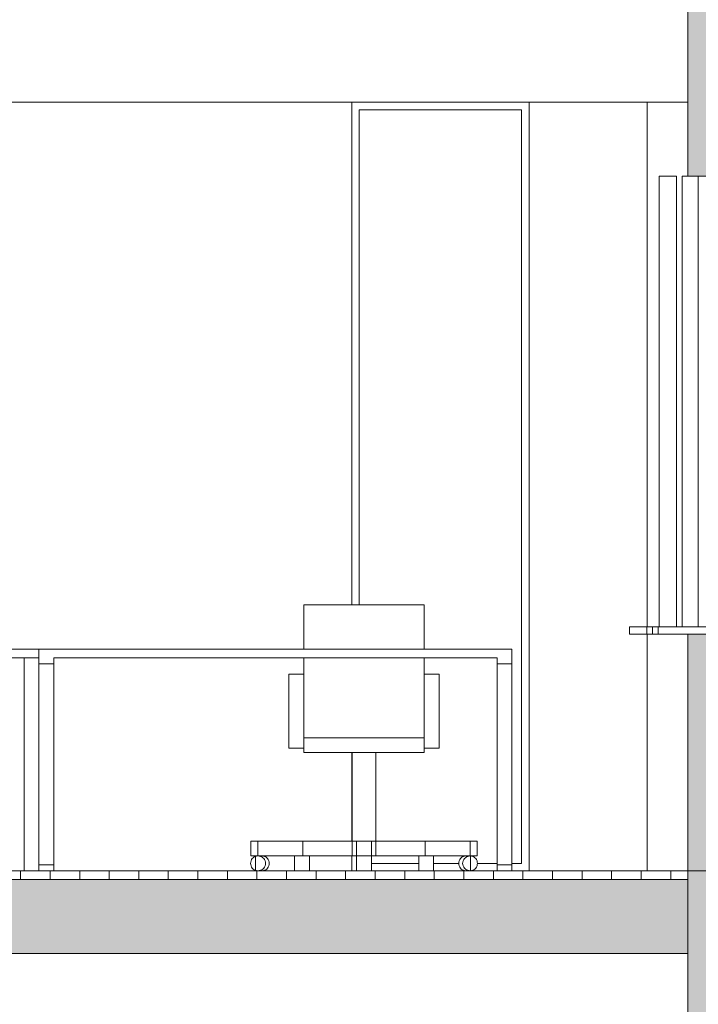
# Model space of a CAD drawing. Extents: x -156717 to 425753, y -51191 to 363295.
# Tile 483 of 502: x 323548 to 325844, y 200546 to 203877. Entities that reach past the tile are written whole.
import ezdxf

# ---------------------------------------------------------------- set-up
doc = ezdxf.new("R2010")
doc.units = 0
doc.header["$LTSCALE"] = 50
doc.linetypes.add('7 Voorgevel & doorsnede A-A$0$B0204', pattern=[1300, 1000, -100, 100, -100])
doc.layers.get('0').update_dxf_attribs({"linetype": 'CONTINUOUS'})
for name, color, linetype in [('7 Voorgevel & doorsnede A-A$0$00 Bestaand', 7, 'CONTINUOUS'), ('7 Voorgevel & doorsnede A-A$0$00 Bestaand Doorsnede-arcering', 7, 'CONTINUOUS'), ('7 Voorgevel & doorsnede A-A$0$00 Bestaand Ramen', 7, 'CONTINUOUS'), ('7 Voorgevel & doorsnede A-A$0$00 Bestaande vloeren', 7, 'CONTINUOUS'), ('7 Voorgevel & doorsnede A-A$0$00 Bestaande vloeren Doorsnede-arcering', 7, 'CONTINUOUS'), ('7 Voorgevel & doorsnede A-A$0$00 Bestaande vloeren Laagscheidingslijnen', 7, 'CONTINUOUS'), ('7 Voorgevel & doorsnede A-A$0$00 Simple', 7, 'CONTINUOUS'), ('7 Voorgevel & doorsnede A-A$0$00 Simple Ramen', 7, 'CONTINUOUS'), ('7 Voorgevel & doorsnede A-A$0$22 Binnenwanden', 7, 'CONTINUOUS'), ('7 Voorgevel & doorsnede A-A$0$82 Interieur', 7, 'CONTINUOUS')]:
    doc.layers.add(name, color=color, linetype=linetype)

# ---------------------------------------------------------------- blocks, each defined once
blk = doc.blocks.new('7 Voorgevel & doorsnede A-A$0$Section Elem_281_3', base_point=(108550.6, 1635.3))
at = {"layer": '7 Voorgevel & doorsnede A-A$0$00 Bestaande vloeren', "color": 2, "linetype": 'Continuous', "lineweight": 0}
for p, q in [((96512.7, 11035.3), (96512.7, 11555.3)), ((90736.6, 11035.3), (96512.7, 11035.3))]:
    blk.add_line(p, q, dxfattribs=at)
blk = doc.blocks.new('7 Voorgevel & doorsnede A-A$0$Section Elem_287_3', base_point=(108550.6, 1635.3))
at = {"layer": '7 Voorgevel & doorsnede A-A$0$00 Bestaande vloeren Doorsnede-arcering', "linetype": 'Continuous', "lineweight": 0}
h = blk.add_hatch(dxfattribs=at)
h.set_pattern_fill('LIJNEN_VERT_100_0003', color=9, style=0, pattern_type=2)
h.set_pattern_definition([(90, (108550.56, 1635.29), (-100, 0), [])])
h.paths.add_polyline_path([(96512.7, 8405.3), (96512.7, 8435.3), (83899.9, 8435.3), (83899.9, 8405.3)], flags=0)
h = blk.add_hatch(dxfattribs=at)
h.set_pattern_fill('11_GEWAPEND_BETON__I_H_W_73', color=9, style=0, pattern_type=2)
h.set_pattern_definition([(0, (108550.56, 1635.29), (0, 70), [0, -70])])
h.paths.add_polyline_path([(96512.7, 8155.3), (96512.7, 8405.3), (83899.9, 8405.3), (83899.9, 8155.3)], flags=0)
at = {"layer": '7 Voorgevel & doorsnede A-A$0$00 Bestaande vloeren', "color": 2, "linetype": 'Continuous', "lineweight": 0}
for p in [(83899.9, 8435.3), (96512.7, 8405.3)]:
    blk.add_line(p, (96512.7, 8435.3), dxfattribs=at)
at = {"layer": '7 Voorgevel & doorsnede A-A$0$00 Bestaande vloeren', "color": 3, "linetype": 'Continuous', "lineweight": 0}
blk.add_line((96512.7, 8155.3), (96512.7, 8405.3), dxfattribs=at)
at = {"layer": '7 Voorgevel & doorsnede A-A$0$00 Bestaande vloeren', "color": 1, "linetype": 'Continuous', "lineweight": 0}
blk.add_line((83899.9, 8155.3), (96512.7, 8155.3), dxfattribs=at)
at = {"layer": '7 Voorgevel & doorsnede A-A$0$00 Bestaande vloeren Laagscheidingslijnen', "color": 3, "linetype": 'Continuous', "lineweight": 0}
blk.add_line((83899.9, 8405.3), (96512.7, 8405.3), dxfattribs=at)
blk.add_line((83899.9, 8405.3), (96512.7, 8405.3), dxfattribs=at)
blk = doc.blocks.new('7 Voorgevel & doorsnede A-A$0$Section Elem_389_3', base_point=(108550.6, 1635.3))
at = {"layer": '7 Voorgevel & doorsnede A-A$0$00 Bestaande vloeren', "color": 2, "linetype": 'Continuous', "lineweight": 0}
for p in [(90735.9, 8155.3), (96512.7, 7635.3)]:
    blk.add_line(p, (96512.7, 8155.3), dxfattribs=at)
blk = doc.blocks.new('7 Voorgevel & doorsnede A-A$0$Section Elem_399_3', base_point=(108550.6, 1635.3))
at = {"layer": '7 Voorgevel & doorsnede A-A$0$00 Bestaand Ramen', "color": 252, "linetype": 'Continuous', "lineweight": 0}
for p, q in [((96512.7, 10785.3), (96493, 10785.3)), ((96493, 10785.3), (96493, 9260.3)), ((96393.2, 9260.3), (96412.4, 9260.3)), ((96393.2, 9235.3), (96393.2, 9260.3)), ((96393.2, 9235.3), (96412.4, 9235.3))]:
    blk.add_line(p, q, dxfattribs=at)
blk = doc.blocks.new('7 Voorgevel & doorsnede A-A$0$Section Elem_400_3', base_point=(108550.6, 1635.3))
at = {"layer": '7 Voorgevel & doorsnede A-A$0$00 Bestaand Ramen', "color": 252, "linetype": 'Continuous', "lineweight": 0}
for p, q in [((96415.3, 10785.3), (96474.2, 10785.3)), ((96415.3, 9260.3), (96415.3, 10785.3)), ((96474.2, 10785.3), (96474.2, 9260.3)), ((96315.4, 9260.3), (96374.4, 9260.3)), ((96315.4, 9235.3), (96315.4, 9260.3)), ((96315.4, 9235.3), (96374.4, 9235.3)), ((96374.4, 9260.3), (96393.2, 9260.3)), ((96374.4, 9235.3), (96374.4, 9260.3)), ((96374.4, 9235.3), (96393.2, 9235.3))]:
    blk.add_line(p, q, dxfattribs=at)
blk = doc.blocks.new('7 Voorgevel & doorsnede A-A$0$Section Elem_462_3', base_point=(108550.6, 1635.3))
at = {"layer": '7 Voorgevel & doorsnede A-A$0$22 Binnenwanden', "color": 252, "linetype": 'Continuous', "lineweight": 0}
for p, q in [((92849.6, 11035.3), (92849.6, 9185.3)), ((95375.2, 9335.3), (95375.2, 11035.3)), ((92849.6, 9155.3), (92849.6, 8435.3)), ((95375.2, 8535.3), (95375.2, 8835.3)), ((95375.2, 8435.3), (95375.2, 8485.3))]:
    blk.add_line(p, q, dxfattribs=at)
blk = doc.blocks.new('7 Voorgevel & doorsnede A-A$0$Section Elem_466_3', base_point=(108550.6, 1635.3))
at = {"layer": '7 Voorgevel & doorsnede A-A$0$82 Interieur', "color": 252, "linetype": 'Continuous', "lineweight": 0}
for p, q in [((95034.4, 8535.3), (95057.4, 8535.3)), ((95034.4, 8485.3), (95034.4, 8535.3)), ((95776.3, 8535.3), (95799.4, 8535.3)), ((95799.4, 8485.3), (95799.4, 8535.3)), ((95033.1, 8460.3), (95033.5, 8464.6)), ((95033.5, 8464.6), (95034.5, 8468.8)), ((95034.4, 8485.3), (95056.9, 8485.3)), ((95034.5, 8468.8), (95036.3, 8472.8)), ((95036.3, 8472.8), (95038.7, 8476.4)), ((95038.7, 8476.4), (95041.6, 8479.4)), ((95041.6, 8479.4), (95045, 8481.9)), ((95045, 8481.9), (95048.7, 8483.8)), ((95048.7, 8483.8), (95049.4, 8484)), ((95072.3, 8485.3), (95076.4, 8484.9)), ((95076.4, 8484.9), (95080.5, 8483.8)), ((95080.5, 8483.8), (95084.2, 8481.9)), ((95084.2, 8481.9), (95087.6, 8479.4)), ((95087.6, 8479.4), (95090.5, 8476.4)), ((95090.5, 8476.4), (95092.9, 8472.8)), ((95092.9, 8472.8), (95094.7, 8468.8)), ((95094.7, 8468.8), (95095.7, 8464.6)), ((95095.7, 8464.6), (95096.1, 8460.3)), ((95391.9, 8484.9), (95391.9, 8485.3)), ((95391.9, 8483.8), (95391.9, 8484.9)), ((95391.9, 8481.9), (95391.9, 8483.8)), ((95391.9, 8479.4), (95391.9, 8481.9)), ((95391.9, 8476.4), (95391.9, 8479.4)), ((95391.9, 8472.8), (95391.9, 8476.4)), ((95391.9, 8468.8), (95391.9, 8472.8)), ((95391.9, 8464.6), (95391.9, 8468.8)), ((95391.9, 8460.3), (95391.9, 8464.6)), ((95441.9, 8484.9), (95441.9, 8485.3)), ((95441.9, 8483.8), (95441.9, 8484.9)), ((95441.9, 8481.9), (95441.9, 8483.8)), ((95441.9, 8479.4), (95441.9, 8481.9)), ((95441.9, 8476.4), (95441.9, 8479.4)), ((95441.9, 8472.8), (95441.9, 8476.4)), ((95441.9, 8468.8), (95441.9, 8472.8)), ((95441.9, 8464.6), (95441.9, 8468.8)), ((95441.9, 8460.3), (95441.9, 8464.6)), ((95737.6, 8460.3), (95738, 8464.6)), ((95738, 8464.6), (95739.1, 8468.8)), ((95739.1, 8468.8), (95740.8, 8472.8)), ((95740.8, 8472.8), (95743.2, 8476.4)), ((95743.2, 8476.4), (95746.1, 8479.4)), ((95746.1, 8479.4), (95749.5, 8481.9)), ((95749.5, 8481.9), (95753.3, 8483.8)), ((95753.3, 8483.8), (95757.3, 8484.9)), ((95757.3, 8484.9), (95761.4, 8485.3)), ((95776.3, 8485.3), (95799.4, 8485.3)), ((95776.7, 8485.3), (95776.9, 8485.3)), ((95776.9, 8485.3), (95781, 8484.9)), ((95781, 8484.9), (95785, 8483.8)), ((95785, 8483.8), (95788.8, 8481.9)), ((95788.8, 8481.9), (95792.2, 8479.4)), ((95792.2, 8479.4), (95795.1, 8476.4)), ((95795.1, 8476.4), (95797.5, 8472.8)), ((95797.5, 8472.8), (95799.2, 8468.8)), ((95799.2, 8468.8), (95800.3, 8464.6)), ((95800.3, 8464.6), (95800.6, 8460.3)), ((95033.5, 8456), (95033.1, 8460.3)), ((95034.5, 8451.7), (95033.5, 8456)), ((95036.3, 8447.8), (95034.5, 8451.7)), ((95038.7, 8444.2), (95036.3, 8447.8)), ((95041.6, 8441.1), (95038.7, 8444.2)), ((95045, 8438.6), (95041.6, 8441.1)), ((95048.7, 8436.8), (95045, 8438.6)), ((95049.4, 8436.6), (95048.7, 8436.8)), ((95076.4, 8435.7), (95072.3, 8435.3)), ((95080.5, 8436.8), (95076.4, 8435.7)), ((95084.2, 8438.6), (95080.5, 8436.8)), ((95087.6, 8441.1), (95084.2, 8438.6)), ((95090.5, 8444.2), (95087.6, 8441.1)), ((95092.9, 8447.8), (95090.5, 8444.2)), ((95094.7, 8451.7), (95092.9, 8447.8)), ((95095.7, 8456), (95094.7, 8451.7)), ((95096.1, 8460.3), (95095.7, 8456)), ((95391.9, 8456), (95391.9, 8460.3)), ((95391.9, 8451.7), (95391.9, 8456)), ((95391.9, 8447.8), (95391.9, 8451.7)), ((95391.9, 8444.2), (95391.9, 8447.8)), ((95391.9, 8441.1), (95391.9, 8444.2)), ((95391.9, 8438.6), (95391.9, 8441.1)), ((95391.9, 8436.8), (95391.9, 8438.6)), ((95391.9, 8435.7), (95391.9, 8436.8)), ((95391.9, 8435.3), (95391.9, 8435.7)), ((95441.9, 8456), (95441.9, 8460.3)), ((95441.9, 8451.7), (95441.9, 8456)), ((95441.9, 8447.8), (95441.9, 8451.7)), ((95441.9, 8444.2), (95441.9, 8447.8)), ((95441.9, 8441.1), (95441.9, 8444.2)), ((95441.9, 8438.6), (95441.9, 8441.1)), ((95441.9, 8436.8), (95441.9, 8438.6)), ((95441.9, 8435.7), (95441.9, 8436.8)), ((95441.9, 8435.3), (95441.9, 8435.7)), ((95738, 8456), (95737.6, 8460.3)), ((95739.1, 8451.7), (95738, 8456)), ((95740.8, 8447.8), (95739.1, 8451.7)), ((95743.2, 8444.2), (95740.8, 8447.8)), ((95746.1, 8441.1), (95743.2, 8444.2)), ((95749.5, 8438.6), (95746.1, 8441.1)), ((95753.3, 8436.8), (95749.5, 8438.6)), ((95757.3, 8435.7), (95753.3, 8436.8)), ((95761.4, 8435.3), (95757.3, 8435.7)), ((95776.9, 8435.3), (95776.7, 8435.3)), ((95781, 8435.7), (95776.9, 8435.3)), ((95785, 8436.8), (95781, 8435.7)), ((95788.8, 8438.6), (95785, 8436.8)), ((95792.2, 8441.1), (95788.8, 8438.6)), ((95795.1, 8444.2), (95792.2, 8441.1)), ((95797.5, 8447.8), (95795.1, 8444.2)), ((95799.2, 8451.7), (95797.5, 8447.8)), ((95800.3, 8456), (95799.2, 8451.7)), ((95800.6, 8460.3), (95800.3, 8456))]:
    blk.add_line(p, q, dxfattribs=at)
blk = doc.blocks.new('7 Voorgevel & doorsnede A-A$0$Section Elem_487_3', base_point=(108550.6, 1635.3))
at = {"layer": '7 Voorgevel & doorsnede A-A$0$00 Bestaand Doorsnede-arcering', "linetype": 'Continuous', "lineweight": 0}
for points in [[(96512.7, 11555.3), (96512.7, 10785.3), (96713.1, 10785.3), (96713.1, 11555.3)], [(96512.7, 9235.3), (96512.7, 7385.3), (96713.1, 7385.3), (96713.1, 9235.3)]]:
    blk.add_hatch(color=255, dxfattribs=at).paths.add_polyline_path(points, flags=0)
at = {"layer": '7 Voorgevel & doorsnede A-A$0$00 Bestaand', "color": 2, "linetype": 'Continuous', "lineweight": 0}
for p, q in [((96512.7, 10785.3), (96512.7, 11555.3)), ((96512.7, 10785.3), (96713.1, 10785.3)), ((96512.7, 7385.3), (96512.7, 9235.3)), ((96512.7, 9235.3), (96713.1, 9235.3))]:
    blk.add_line(p, q, dxfattribs=at)
blk = doc.blocks.new('7 Voorgevel & doorsnede A-A$0$Section Elem_488_3', base_point=(108550.6, 1635.3))
at = {"layer": '7 Voorgevel & doorsnede A-A$0$00 Bestaand Ramen', "color": 1, "linetype": 'Continuous', "lineweight": 0}
for p, q in [((96547.5, 9260.3), (96547.5, 10785.3)), ((96698.1, 10785.3), (96763.2, 10785.3)), ((96698.1, 10757.8), (96698.1, 10785.3)), ((96763.2, 10757.8), (96763.2, 10785.3)), ((96797, 10785.3), (96797, 9235.3)), ((96956.6, 10785.3), (96923.6, 10785.3)), ((96698.1, 10730.3), (96698.1, 10757.8)), ((96698.1, 10730.3), (96763.2, 10730.3)), ((96728.5, 9290.3), (96728.5, 10730.3)), ((96729.6, 10730.3), (96730.6, 10730.3)), ((96729.6, 9290.3), (96729.6, 10730.3)), ((96730.6, 9290.3), (96730.6, 10730.3)), ((96760.9, 10730.3), (96760.9, 9290.3)), ((96763.2, 10730.3), (96763.2, 10757.8)), ((96793.4, 10730.3), (96763.2, 10730.3)), ((96793.4, 9290.3), (96793.4, 10730.3)), ((96698.1, 9290.3), (96763.2, 9290.3)), ((96698.1, 9262.8), (96698.1, 9290.3)), ((96698.1, 9235.3), (96698.1, 9262.8)), ((96729.6, 9290.3), (96730.6, 9290.3)), ((96763.2, 9290.3), (96793.4, 9290.3)), ((96763.2, 9262.8), (96763.2, 9290.3)), ((96763.2, 9235.3), (96763.2, 9262.8)), ((96412.4, 9260.3), (96698.1, 9260.3)), ((96412.4, 9235.3), (96412.4, 9260.3)), ((96412.4, 9235.3), (96698.1, 9235.3)), ((96698.1, 9235.3), (96698.1, 9260.3)), ((96698.1, 9235.3), (96763.2, 9235.3)), ((96763.2, 9235.3), (96765.2, 9235.3)), ((96763.2, 9223.7), (96763.2, 9235.3)), ((96799, 9235.3), (96765.2, 9235.3)), ((96765.2, 9225.3), (96765.2, 9235.3)), ((96799, 9235.3), (96799, 9225.3)), ((96951.6, 9180.7), (96763.2, 9223.7)), ((96953.6, 9182.3), (96765.2, 9225.3)), ((96799, 9225.3), (96986.6, 9182.3)), ((96923.6, 9170.3), (96924.1, 9172.3)), ((96953.6, 9162.3), (96923.6, 9170.3)), ((96951.6, 9172.3), (96924.1, 9172.3)), ((96951.6, 9164.9), (96924.1, 9172.3)), ((96951.6, 9164.9), (96951.6, 9180.7)), ((96953.6, 9162.3), (96953.6, 9182.3)), ((96986.6, 9162.3), (96953.6, 9162.3)), ((96986.6, 9182.3), (96986.6, 9162.3))]:
    blk.add_line(p, q, dxfattribs=at)
blk = doc.blocks.new('7 Voorgevel & doorsnede A-A$0$Section Elem_516_3', base_point=(108550.6, 1635.3))
at = {"layer": '7 Voorgevel & doorsnede A-A$0$82 Interieur', "color": 1, "linetype": 'Continuous', "lineweight": 0}
for p, q in [((95212.9, 9185.3), (95212.9, 9335.3)), ((95212.9, 9335.3), (95620.9, 9335.3)), ((95620.9, 9335.3), (95620.9, 9185.3)), ((95212.9, 9100.3), (95212.9, 9155.3)), ((95620.9, 9155.3), (95620.9, 9100.3)), ((95162.9, 8850.3), (95162.9, 9100.3)), ((95162.9, 9100.3), (95212.9, 9100.3)), ((95212.9, 8885.3), (95212.9, 9100.3)), ((95620.9, 8885.3), (95620.9, 9100.3)), ((95620.9, 9100.3), (95670.9, 9100.3)), ((95670.9, 8850.3), (95670.9, 9100.3)), ((95162.9, 8850.3), (95212.9, 8850.3)), ((95376.9, 8535.3), (95376.9, 8835.3)), ((95456.9, 8535.3), (95456.9, 8835.3)), ((95620.9, 8850.3), (95670.9, 8850.3)), ((95376.9, 8535.3), (95209.5, 8535.3)), ((95391.9, 8535.3), (95376.9, 8535.3)), ((95376.9, 8485.3), (95376.9, 8535.3)), ((95456.9, 8535.3), (95441.9, 8535.3)), ((95624.2, 8535.3), (95456.9, 8535.3)), ((95456.9, 8485.3), (95456.9, 8535.3)), ((95049.4, 8484), (95052.7, 8484.9)), ((95052.7, 8484.9), (95056.9, 8485.3)), ((95056.9, 8485.3), (95057.4, 8485.3)), ((95181.9, 8485.3), (95181.9, 8484.9)), ((95181.9, 8484.9), (95181.9, 8483.8)), ((95181.9, 8483.8), (95181.9, 8481.9)), ((95181.9, 8481.9), (95181.9, 8479.4)), ((95181.9, 8479.4), (95181.9, 8476.4)), ((95181.9, 8476.4), (95181.9, 8472.8)), ((95181.9, 8472.8), (95181.9, 8468.8)), ((95181.9, 8468.8), (95181.9, 8464.6)), ((95181.9, 8464.6), (95181.9, 8460.3)), ((95376.9, 8485.3), (95209.5, 8485.3)), ((95231.9, 8485.3), (95231.9, 8484.9)), ((95231.9, 8484.9), (95231.9, 8483.8)), ((95231.9, 8483.8), (95231.9, 8481.9)), ((95231.9, 8481.9), (95231.9, 8479.4)), ((95231.9, 8479.4), (95231.9, 8476.4)), ((95231.9, 8476.4), (95231.9, 8472.8)), ((95231.9, 8472.8), (95231.9, 8468.8)), ((95231.9, 8468.8), (95231.9, 8464.6)), ((95231.9, 8464.6), (95231.9, 8460.3)), ((95391.9, 8485.3), (95376.9, 8485.3)), ((95456.9, 8485.3), (95441.9, 8485.3)), ((95624.2, 8485.3), (95456.9, 8485.3)), ((95601.9, 8485.3), (95601.9, 8484.9)), ((95601.9, 8484.9), (95601.9, 8483.8)), ((95601.9, 8483.8), (95601.9, 8481.9)), ((95601.9, 8481.9), (95601.9, 8479.4)), ((95601.9, 8479.4), (95601.9, 8476.4)), ((95601.9, 8476.4), (95601.9, 8472.8)), ((95601.9, 8472.8), (95601.9, 8468.8)), ((95601.9, 8468.8), (95601.9, 8464.6)), ((95601.9, 8464.6), (95601.9, 8460.3)), ((95651.9, 8485.3), (95651.9, 8484.9)), ((95651.9, 8484.9), (95651.9, 8483.8)), ((95651.9, 8483.8), (95651.9, 8481.9)), ((95651.9, 8481.9), (95651.9, 8479.4)), ((95651.9, 8479.4), (95651.9, 8476.4)), ((95651.9, 8476.4), (95651.9, 8472.8)), ((95651.9, 8472.8), (95651.9, 8468.8)), ((95651.9, 8468.8), (95651.9, 8464.6)), ((95651.9, 8464.6), (95651.9, 8460.3)), ((95052.7, 8435.7), (95049.4, 8436.6)), ((95056.9, 8435.3), (95052.7, 8435.7)), ((95057.6, 8435.3), (95057.7, 8435.3)), ((95181.9, 8460.3), (95181.9, 8456)), ((95181.9, 8456), (95181.9, 8451.7)), ((95181.9, 8451.7), (95181.9, 8447.8)), ((95181.9, 8447.8), (95181.9, 8444.2)), ((95181.9, 8444.2), (95181.9, 8441.1)), ((95181.9, 8441.1), (95181.9, 8438.6)), ((95181.9, 8438.6), (95181.9, 8436.8)), ((95181.9, 8436.8), (95181.9, 8435.7)), ((95181.9, 8435.7), (95181.9, 8435.3)), ((95231.9, 8460.3), (95231.9, 8456)), ((95231.9, 8456), (95231.9, 8451.7)), ((95231.9, 8451.7), (95231.9, 8447.8)), ((95231.9, 8447.8), (95231.9, 8444.2)), ((95231.9, 8444.2), (95231.9, 8441.1)), ((95231.9, 8441.1), (95231.9, 8438.6)), ((95231.9, 8438.6), (95231.9, 8436.8)), ((95231.9, 8436.8), (95231.9, 8435.7)), ((95231.9, 8435.7), (95231.9, 8435.3)), ((95601.9, 8460.3), (95601.9, 8456)), ((95601.9, 8456), (95601.9, 8451.7)), ((95601.9, 8451.7), (95601.9, 8447.8)), ((95601.9, 8447.8), (95601.9, 8444.2)), ((95601.9, 8444.2), (95601.9, 8441.1)), ((95601.9, 8441.1), (95601.9, 8438.6)), ((95601.9, 8438.6), (95601.9, 8436.8)), ((95601.9, 8436.8), (95601.9, 8435.7)), ((95601.9, 8435.7), (95601.9, 8435.3)), ((95651.9, 8460.3), (95651.9, 8456)), ((95651.9, 8456), (95651.9, 8451.7)), ((95651.9, 8451.7), (95651.9, 8447.8)), ((95651.9, 8447.8), (95651.9, 8444.2)), ((95651.9, 8444.2), (95651.9, 8441.1)), ((95651.9, 8441.1), (95651.9, 8438.6)), ((95651.9, 8438.6), (95651.9, 8436.8)), ((95651.9, 8436.8), (95651.9, 8435.7)), ((95651.9, 8435.7), (95651.9, 8435.3))]:
    blk.add_line(p, q, dxfattribs=at)
at = {"layer": '7 Voorgevel & doorsnede A-A$0$82 Interieur', "color": 2, "linetype": 'Continuous', "lineweight": 0}
for p, q in [((95212.9, 8885.3), (95620.9, 8885.3)), ((95212.9, 8835.3), (95212.9, 8885.3)), ((95620.9, 8835.3), (95620.9, 8885.3)), ((95212.9, 8835.3), (95620.9, 8835.3)), ((95057.4, 8535.3), (95209.5, 8535.3)), ((95057.4, 8485.3), (95057.4, 8535.3)), ((95209.5, 8485.3), (95209.5, 8535.3)), ((95391.9, 8535.3), (95441.9, 8535.3)), ((95391.9, 8485.3), (95391.9, 8535.3)), ((95441.9, 8485.3), (95441.9, 8535.3)), ((95624.2, 8535.3), (95776.3, 8535.3)), ((95624.2, 8485.3), (95624.2, 8535.3)), ((95776.3, 8485.3), (95776.3, 8535.3)), ((95049.4, 8484), (95053.1, 8484.9)), ((95049.4, 8436.6), (95049.4, 8484)), ((95053.1, 8484.9), (95057.7, 8485.3)), ((95057.4, 8485.3), (95209.5, 8485.3)), ((95062.2, 8484.9), (95057.7, 8485.3)), ((95066.6, 8483.8), (95062.2, 8484.9)), ((95070.8, 8481.9), (95066.6, 8483.8)), ((95074.6, 8479.4), (95070.8, 8481.9)), ((95077.8, 8476.4), (95074.6, 8479.4)), ((95080.4, 8472.8), (95077.8, 8476.4)), ((95082.4, 8468.8), (95080.4, 8472.8)), ((95083.5, 8464.6), (95082.4, 8468.8)), ((95083.9, 8460.3), (95083.5, 8464.6)), ((95391.9, 8485.3), (95441.9, 8485.3)), ((95624.2, 8485.3), (95776.3, 8485.3)), ((95750.6, 8460.3), (95751, 8464.6)), ((95751, 8464.6), (95752.2, 8468.8)), ((95752.2, 8468.8), (95754.1, 8472.8)), ((95754.1, 8472.8), (95756.8, 8476.4)), ((95756.8, 8476.4), (95760, 8479.4)), ((95760, 8479.4), (95763.7, 8481.9)), ((95763.7, 8481.9), (95767.9, 8483.8)), ((95767.9, 8483.8), (95772.3, 8484.9)), ((95772.3, 8484.9), (95776.7, 8485.3)), ((95776.7, 8435.3), (95776.7, 8485.3)), ((95053.1, 8435.7), (95049.4, 8436.6)), ((95057.7, 8435.3), (95053.1, 8435.7)), ((95057.7, 8435.3), (95062.2, 8435.7)), ((95062.2, 8435.7), (95066.6, 8436.8)), ((95066.6, 8436.8), (95070.8, 8438.6)), ((95070.8, 8438.6), (95074.6, 8441.1)), ((95074.6, 8441.1), (95077.8, 8444.2)), ((95077.8, 8444.2), (95080.4, 8447.8)), ((95080.4, 8447.8), (95082.4, 8451.7)), ((95082.4, 8451.7), (95083.5, 8456)), ((95083.5, 8456), (95083.9, 8460.3)), ((95751, 8456), (95750.6, 8460.3)), ((95752.2, 8451.7), (95751, 8456)), ((95754.1, 8447.8), (95752.2, 8451.7)), ((95756.8, 8444.2), (95754.1, 8447.8)), ((95760, 8441.1), (95756.8, 8444.2)), ((95763.7, 8438.6), (95760, 8441.1)), ((95767.9, 8436.8), (95763.7, 8438.6)), ((95772.3, 8435.7), (95767.9, 8436.8)), ((95776.7, 8435.3), (95772.3, 8435.7))]:
    blk.add_line(p, q, dxfattribs=at)
blk = doc.blocks.new('7 Voorgevel & doorsnede A-A$0$Section Elem_581_3', base_point=(108550.6, 1635.3))
at = {"layer": '7 Voorgevel & doorsnede A-A$0$82 Interieur', "color": 2, "linetype": 'Continuous', "lineweight": 0}
for p, q in [((94316.9, 9185.3), (95916.9, 9185.3)), ((94316.9, 9155.3), (94316.9, 9185.3)), ((95916.9, 9155.3), (95916.9, 9185.3)), ((94316.9, 9135.3), (94316.9, 9155.3)), ((94316.9, 9135.3), (94366.9, 9135.3)), ((94366.9, 9155.3), (95866.9, 9155.3)), ((94366.9, 9135.3), (94366.9, 9155.3)), ((95866.9, 9135.3), (95866.9, 9155.3)), ((95866.9, 9135.3), (95916.9, 9135.3)), ((95916.9, 9135.3), (95916.9, 9155.3)), ((94316.9, 8455.3), (94366.9, 8455.3)), ((94316.9, 8435.3), (94316.9, 8455.3)), ((94316.9, 8435.3), (94366.9, 8435.3)), ((94366.9, 8435.3), (94366.9, 8455.3)), ((95866.9, 8455.3), (95916.9, 8455.3)), ((95866.9, 8435.3), (95866.9, 8455.3)), ((95866.9, 8435.3), (95916.9, 8435.3)), ((95916.9, 8435.3), (95916.9, 8455.3))]:
    blk.add_line(p, q, dxfattribs=at)
at = {"layer": '7 Voorgevel & doorsnede A-A$0$82 Interieur', "color": 1, "linetype": 'Continuous', "lineweight": 0}
for p, q in [((94316.9, 9135.3), (94316.9, 9132.4)), ((94316.9, 9132.4), (94316.9, 9125.3)), ((94366.9, 9135.3), (94366.9, 9132.4)), ((94366.9, 9132.4), (94366.9, 9125.3)), ((95866.9, 9135.3), (95866.9, 9132.4)), ((95866.9, 9132.4), (95866.9, 9125.3)), ((95916.9, 9135.3), (95916.9, 9132.4)), ((95916.9, 9132.4), (95916.9, 9125.3)), ((94316.9, 9125.3), (94316.9, 8465.3)), ((94366.9, 9125.3), (94366.9, 8465.3)), ((95866.9, 9125.3), (95866.9, 8465.3)), ((95916.9, 9125.3), (95916.9, 8465.3)), ((94316.9, 8465.3), (94316.9, 8458.2)), ((94366.9, 8465.3), (94366.9, 8458.2)), ((95866.9, 8465.3), (95866.9, 8458.2)), ((95916.9, 8465.3), (95916.9, 8458.2)), ((94316.9, 8458.2), (94316.9, 8455.3)), ((94366.9, 8458.2), (94366.9, 8455.3)), ((95866.9, 8458.2), (95866.9, 8455.3)), ((95916.9, 8458.2), (95916.9, 8455.3))]:
    blk.add_line(p, q, dxfattribs=at)
blk = doc.blocks.new('7 Voorgevel & doorsnede A-A$0$Section Elem_666_3', base_point=(108550.6, 1635.3))
at = {"layer": '7 Voorgevel & doorsnede A-A$0$82 Interieur', "color": 252, "linetype": 'Continuous', "lineweight": 0}
for p, q in [((92716.9, 9185.3), (93612.9, 9185.3)), ((92716.9, 9155.3), (92716.9, 9185.3)), ((94020.9, 9185.3), (94316.9, 9185.3)), ((92716.9, 9155.3), (93612.9, 9155.3)), ((92716.9, 9146.5), (92716.9, 9155.3)), ((92716.9, 9125.3), (92716.9, 9146.5)), ((92766.9, 9146.5), (92766.9, 9155.3)), ((92766.9, 9125.3), (92766.9, 9146.5)), ((94020.9, 9155.3), (94316.9, 9155.3)), ((94266.9, 9146.5), (94266.9, 9155.3)), ((94266.9, 9125.3), (94266.9, 9146.5)), ((92716.9, 8465.3), (92716.9, 9125.3)), ((92766.9, 8465.3), (92766.9, 9125.3)), ((94266.9, 8465.3), (94266.9, 9125.3)), ((92716.9, 8444.1), (92716.9, 8465.3)), ((92766.9, 8444.1), (92766.9, 8465.3)), ((94266.9, 8444.1), (94266.9, 8465.3)), ((92716.9, 8435.3), (92716.9, 8444.1)), ((92766.9, 8435.3), (92766.9, 8444.1)), ((94266.9, 8435.3), (94266.9, 8444.1))]:
    blk.add_line(p, q, dxfattribs=at)
blk = doc.blocks.new('7 Voorgevel & doorsnede A-A$0$Section Elem_720_3', base_point=(108550.6, 1635.3))
at = {"layer": '7 Voorgevel & doorsnede A-A$0$00 Simple Ramen', "color": 252, "linetype": 'Continuous', "lineweight": 0}
for p, q in [((95975.2, 11035.3), (95975.2, 8435.3)), ((95400.2, 9335.3), (95400.2, 11010.3)), ((95400.2, 11010.3), (95950.2, 11010.3)), ((95950.2, 11010.3), (95950.2, 8460.3)), ((95601.9, 8460.3), (95441.9, 8460.3)), ((95737.6, 8460.3), (95651.9, 8460.3)), ((95866.9, 8460.3), (95800.6, 8460.3)), ((95950.2, 8460.3), (95916.9, 8460.3))]:
    blk.add_line(p, q, dxfattribs=at)
blk = doc.blocks.new('7 Voorgevel & doorsnede A-A$0$Section Elem_721_3', base_point=(108550.6, 1635.3))
at = {"layer": '7 Voorgevel & doorsnede A-A$0$00 Simple', "color": 252, "linetype": 'Continuous', "lineweight": 0}
for p, q in [((96375.2, 11035.3), (96375.2, 9260.3)), ((96375.2, 9235.3), (96375.2, 8435.3))]:
    blk.add_line(p, q, dxfattribs=at)
blk = doc.blocks.new('7 Voorgevel & doorsnede A-A$0$A DOORSNEDE A-A_STORY_MARKER', base_point=(108550.6, 1635.3))
at = {"color": 9, "linetype": '7 Voorgevel & doorsnede A-A$0$B0204', "lineweight": 0}
blk.add_line((68885.1, 8435.3), (99506.2, 8435.3), dxfattribs=at)

msp = doc.modelspace()

# ---------------------------------------------------------------- block references
at = {"linetype": 'Continuous', "lineweight": 0}
msp.add_blockref('7 Voorgevel & doorsnede A-A$0$A DOORSNEDE A-A_STORY_MARKER', (337846.4774, 194197.76673), dxfattribs=at)
at = {"layer": '7 Voorgevel & doorsnede A-A$0$00 Bestaand', "color": 9, "lineweight": 0}
msp.add_blockref('7 Voorgevel & doorsnede A-A$0$Section Elem_487_3', (337846.4774, 194197.76673), dxfattribs=at)
at = {"layer": '7 Voorgevel & doorsnede A-A$0$00 Bestaand Ramen', "color": 9, "lineweight": 0}
for name in ['7 Voorgevel & doorsnede A-A$0$Section Elem_400_3', '7 Voorgevel & doorsnede A-A$0$Section Elem_399_3', '7 Voorgevel & doorsnede A-A$0$Section Elem_488_3']:
    msp.add_blockref(name, (337846.4774, 194197.76673), dxfattribs=at)
at = {"layer": '7 Voorgevel & doorsnede A-A$0$00 Bestaande vloeren', "color": 9, "lineweight": 0}
for name in ['7 Voorgevel & doorsnede A-A$0$Section Elem_281_3', '7 Voorgevel & doorsnede A-A$0$Section Elem_287_3', '7 Voorgevel & doorsnede A-A$0$Section Elem_389_3']:
    msp.add_blockref(name, (337846.4774, 194197.76673), dxfattribs=at)
at = {"layer": '7 Voorgevel & doorsnede A-A$0$00 Simple', "color": 9, "lineweight": 0}
msp.add_blockref('7 Voorgevel & doorsnede A-A$0$Section Elem_721_3', (337846.4774, 194197.76673), dxfattribs=at)
at = {"layer": '7 Voorgevel & doorsnede A-A$0$00 Simple Ramen', "color": 9, "lineweight": 0}
msp.add_blockref('7 Voorgevel & doorsnede A-A$0$Section Elem_720_3', (337846.4774, 194197.76673), dxfattribs=at)
at = {"layer": '7 Voorgevel & doorsnede A-A$0$22 Binnenwanden', "color": 9, "lineweight": 0}
msp.add_blockref('7 Voorgevel & doorsnede A-A$0$Section Elem_462_3', (337846.4774, 194197.76673), dxfattribs=at)
at = {"layer": '7 Voorgevel & doorsnede A-A$0$82 Interieur', "color": 9, "lineweight": 0}
for name in ['7 Voorgevel & doorsnede A-A$0$Section Elem_516_3', '7 Voorgevel & doorsnede A-A$0$Section Elem_666_3', '7 Voorgevel & doorsnede A-A$0$Section Elem_581_3', '7 Voorgevel & doorsnede A-A$0$Section Elem_466_3']:
    msp.add_blockref(name, (337846.4774, 194197.76673), dxfattribs=at)

doc.saveas('drawing.dxf')
